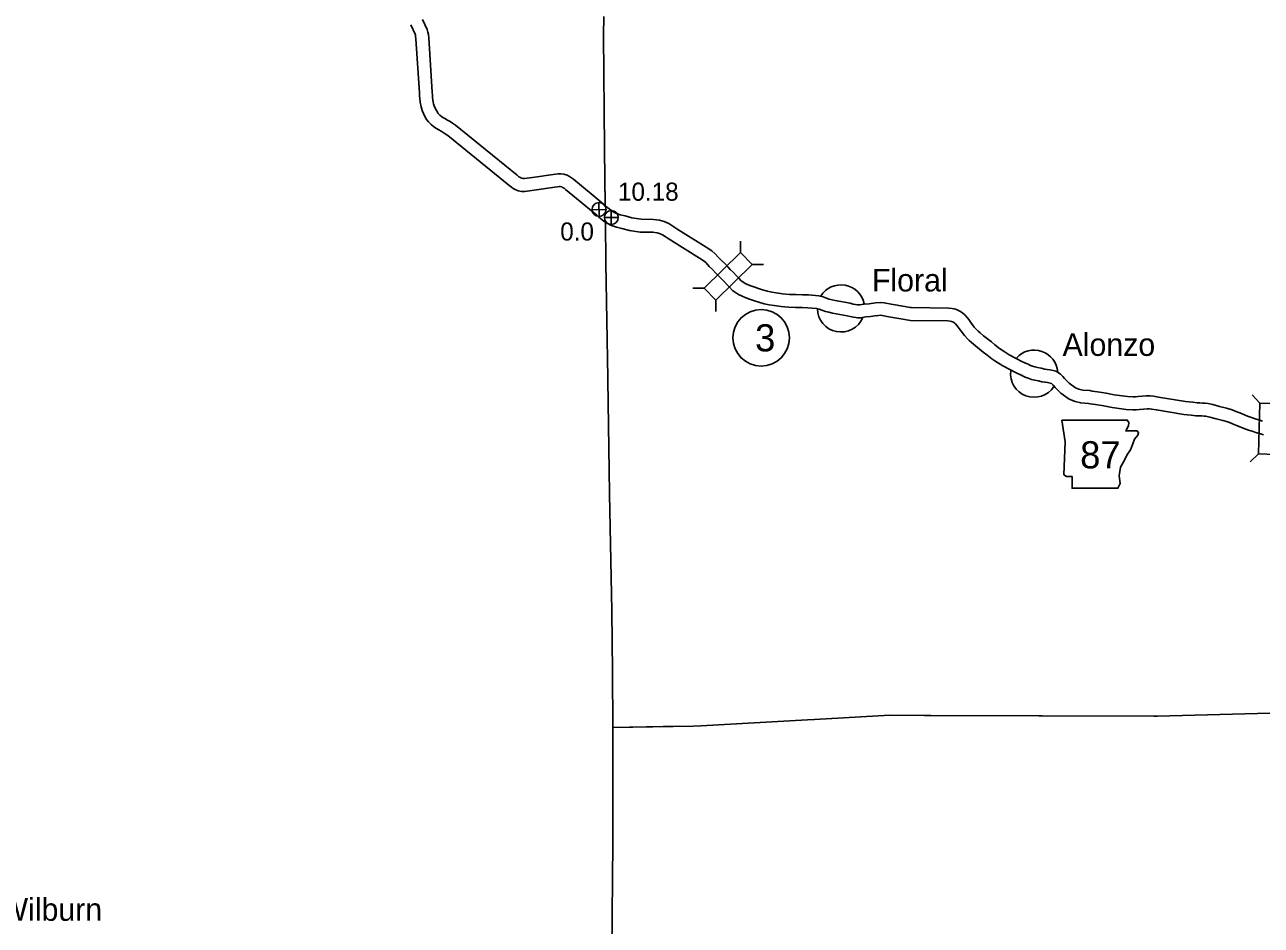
# Model space of a CAD drawing. Extents: x -939622 to -934222, y 1383701 to 1385301.
# Drawn here: x -936406.9 to -936320.5, y 1384685.4 to 1384748.4 of the extents above; entities that cross this region are included whole.
import ezdxf

# ---------------------------------------------------------------- set-up
doc = ezdxf.new("R2010")
doc.units = 0
for name, color, linetype in [('Level 10', 7, 'Continuous'), ('Level 2', 7, 'Continuous'), ('Level 20', 7, 'Continuous'), ('Level 21', 7, 'Continuous'), ('Level 24', 7, 'Continuous'), ('Level 25', 7, 'Continuous'), ('Level 26', 7, 'Continuous'), ('Level 27', 7, 'Continuous')]:
    doc.layers.add(name, color=color, linetype=linetype)

msp = doc.modelspace()

# ---------------------------------------------------------------- linework, layer by layer
at = {"layer": 'Level 10'}
for points in [[(-936379.949, 1384748.407), (-936379.649, 1384747.765), (-936379.622, 1384747.677), (-936379.607, 1384747.597), (-936379.592, 1384747.44), (-936379.345, 1384743.648), (-936379.33, 1384743.427), (-936379.322, 1384743.266), (-936379.285, 1384743.005), (-936379.229, 1384742.679), (-936379.146, 1384742.416), (-936379.052, 1384742.207), (-936378.958, 1384742.001), (-936378.84, 1384741.8), (-936378.707, 1384741.62), (-936378.523, 1384741.434), (-936378.353, 1384741.294), (-936378.192, 1384741.177), (-936377.993, 1384741.066), (-936377.82, 1384740.972), (-936377.674, 1384740.883), (-936377.531, 1384740.79), (-936377.352, 1384740.665), (-936373.083, 1384737.192), (-936372.911, 1384737.055), (-936372.779, 1384736.972), (-936372.641, 1384736.896), (-936372.433, 1384736.811), (-936372.204, 1384736.764), (-936371.967, 1384736.752), (-936371.31, 1384736.838), (-936369.864, 1384737.055), (-936369.682, 1384737.08), (-936369.581, 1384737.092), (-936369.501, 1384737.093), (-936369.418, 1384737.083), (-936369.379, 1384737.072), (-936369.33, 1384737.042), (-936369.227, 1384736.977), (-936369.125, 1384736.902), (-936367.194, 1384735.308), (-936366.938, 1384735.098), (-936366.787, 1384734.958), (-936366.68, 1384734.876), (-936366.325, 1384734.59)], [(-936379.133, 1384748.788), (-936378.807, 1384748.089), (-936378.748, 1384747.896), (-936378.715, 1384747.725), (-936378.695, 1384747.51), (-936378.447, 1384743.708), (-936378.432, 1384743.479), (-936378.426, 1384743.352), (-936378.396, 1384743.146), (-936378.352, 1384742.892), (-936378.303, 1384742.737), (-936378.231, 1384742.577), (-936378.158, 1384742.416), (-936378.088, 1384742.297), (-936378.021, 1384742.206), (-936377.916, 1384742.099), (-936377.803, 1384742.006), (-936377.707, 1384741.937), (-936377.559, 1384741.854), (-936377.373, 1384741.753), (-936377.196, 1384741.646), (-936377.028, 1384741.537), (-936376.809, 1384741.384), (-936372.519, 1384737.893), (-936372.39, 1384737.791), (-936372.321, 1384737.747), (-936372.252, 1384737.709), (-936372.17, 1384737.676), (-936372.091, 1384737.659), (-936372.004, 1384737.655), (-936371.435, 1384737.729), (-936369.992, 1384737.946), (-936369.797, 1384737.973), (-936369.636, 1384737.992), (-936369.452, 1384737.993), (-936369.24, 1384737.968), (-936369.013, 1384737.903), (-936368.855, 1384737.806), (-936368.719, 1384737.721), (-936368.571, 1384737.611), (-936366.623, 1384736.003), (-936366.346, 1384735.777), (-936366.325, 1384735.757)], [(-936347.458, 1384728.963), (-936347.894, 1384728.907), (-936348.249, 1384728.873), (-936348.572, 1384728.819), (-936348.665, 1384728.82), (-936348.711, 1384728.825), (-936348.847, 1384728.847), (-936349.021, 1384728.878), (-936349.23, 1384728.934), (-936350.273, 1384729.119), (-936350.491, 1384729.177), (-936350.697, 1384729.225), (-936350.883, 1384729.29), (-936351.11, 1384729.381), (-936351.416, 1384729.465), (-936352.129, 1384729.528), (-936352.568, 1384729.537), (-936353.026, 1384729.538), (-936353.47, 1384729.554), (-936353.954, 1384729.606), (-936354.397, 1384729.662), (-936354.707, 1384729.72), (-936355.013, 1384729.781), (-936355.35, 1384729.88), (-936355.643, 1384729.968), (-936355.969, 1384730.08), (-936356.251, 1384730.177), (-936356.403, 1384730.237), (-936356.57, 1384730.327), (-936356.734, 1384730.432), (-936356.853, 1384730.516), (-936357.006, 1384730.681), (-936357.17, 1384730.854), (-936357.391, 1384731.088), (-936357.606, 1384731.305), (-936357.773, 1384731.488), (-936357.996, 1384731.708), (-936358.214, 1384731.929), (-936358.435, 1384732.139), (-936358.665, 1384732.395), (-936358.9, 1384732.604), (-936359.289, 1384732.851), (-936361.269, 1384734.098), (-936361.91, 1384734.516), (-936362.23, 1384734.662), (-936362.549, 1384734.759), (-936362.975, 1384734.803), (-936363.84, 1384734.817), (-936364.48, 1384734.91), (-936364.961, 1384735.04), (-936365.296, 1384735.123), (-936365.615, 1384735.233), (-936365.733, 1384735.295), (-936366.357, 1384735.749)], [(-936347.345, 1384728.07), (-936347.794, 1384728.013), (-936348.131, 1384727.98), (-936348.499, 1384727.919), (-936348.717, 1384727.92), (-936348.834, 1384727.933), (-936348.999, 1384727.96), (-936349.216, 1384727.999), (-936349.425, 1384728.054), (-936350.467, 1384728.239), (-936350.708, 1384728.303), (-936350.949, 1384728.359), (-936351.2, 1384728.447), (-936351.398, 1384728.527), (-936351.576, 1384728.576), (-936352.178, 1384728.628), (-936352.579, 1384728.637), (-936353.043, 1384728.638), (-936353.534, 1384728.656), (-936354.059, 1384728.712), (-936354.537, 1384728.773), (-936354.878, 1384728.836), (-936355.229, 1384728.907), (-936355.606, 1384729.017), (-936355.919, 1384729.111), (-936356.26, 1384729.228), (-936356.565, 1384729.333), (-936356.785, 1384729.421), (-936357.026, 1384729.551), (-936357.236, 1384729.685), (-936357.449, 1384729.835), (-936357.663, 1384730.066), (-936357.824, 1384730.236), (-936358.038, 1384730.462), (-936358.258, 1384730.685), (-936358.421, 1384730.864), (-936358.633, 1384731.072), (-936358.844, 1384731.287), (-936359.081, 1384731.511), (-936359.301, 1384731.756), (-936359.443, 1384731.883), (-936359.77, 1384732.09), (-936361.755, 1384733.34), (-936362.346, 1384733.725), (-936362.55, 1384733.819), (-936362.728, 1384733.873), (-936363.029, 1384733.904), (-936363.913, 1384733.918), (-936364.663, 1384734.027), (-936365.186, 1384734.168), (-936365.552, 1384734.259), (-936365.973, 1384734.404), (-936366.209, 1384734.528), (-936366.308, 1384734.6)], [(-936336.838, 1384724.702), (-936337.172, 1384724.846), (-936338.104, 1384725.338), (-936338.539, 1384725.611), (-936338.785, 1384725.776), (-936339.111, 1384726.025), (-936339.354, 1384726.227), (-936339.902, 1384726.657), (-936340.137, 1384726.858), (-936340.284, 1384726.994), (-936340.373, 1384727.081), (-936340.547, 1384727.264), (-936340.749, 1384727.524), (-936340.938, 1384727.79), (-936341.051, 1384727.943), (-936341.202, 1384728.12), (-936341.34, 1384728.25), (-936341.512, 1384728.367), (-936341.644, 1384728.441), (-936341.797, 1384728.505), (-936341.957, 1384728.54), (-936342.088, 1384728.567), (-936342.321, 1384728.596), (-936344.941, 1384728.64), (-936345.019, 1384728.65), (-936345.396, 1384728.712), (-936346.365, 1384728.879), (-936346.841, 1384728.965), (-936347.087, 1384728.997), (-936347.443, 1384728.965)], [(-936337.197, 1384723.876), (-936337.562, 1384724.035), (-936338.553, 1384724.558), (-936339.03, 1384724.856), (-936339.31, 1384725.044), (-936339.673, 1384725.321), (-936339.92, 1384725.527), (-936340.473, 1384725.961), (-936340.735, 1384726.186), (-936340.904, 1384726.341), (-936341.015, 1384726.449), (-936341.23, 1384726.676), (-936341.472, 1384726.987), (-936341.668, 1384727.263), (-936341.756, 1384727.384), (-936341.855, 1384727.498), (-936341.904, 1384727.546), (-936341.986, 1384727.601), (-936342.041, 1384727.632), (-936342.069, 1384727.643), (-936342.143, 1384727.659), (-936342.234, 1384727.678), (-936342.385, 1384727.697), (-936345.004, 1384727.741), (-936345.148, 1384727.759), (-936345.545, 1384727.825), (-936346.521, 1384727.993), (-936346.98, 1384728.075), (-936347.106, 1384728.092), (-936347.36, 1384728.068)], [(-936320.397, 1384720.7), (-936320.59, 1384720.758), (-936320.849, 1384720.84), (-936321.1, 1384720.922), (-936321.438, 1384721.038), (-936321.808, 1384721.193), (-936321.978, 1384721.262), (-936322.19, 1384721.353), (-936322.524, 1384721.486), (-936322.924, 1384721.6), (-936323.407, 1384721.725), (-936323.87, 1384721.844), (-936324.195, 1384721.917), (-936324.395, 1384721.945), (-936324.579, 1384721.953), (-936324.767, 1384721.965), (-936324.972, 1384721.971), (-936325.271, 1384722.013), (-936325.775, 1384722.057), (-936327.662, 1384722.369), (-936328.011, 1384722.429), (-936328.241, 1384722.459), (-936328.519, 1384722.452), (-936328.802, 1384722.429), (-936329.084, 1384722.404), (-936329.265, 1384722.388), (-936329.44, 1384722.388), (-936329.84, 1384722.409), (-936330.761, 1384722.527), (-936331.319, 1384722.638), (-936331.933, 1384722.743), (-936332.304, 1384722.799), (-936332.462, 1384722.824), (-936332.963, 1384722.861), (-936333.235, 1384722.925), (-936333.48, 1384723.02), (-936333.912, 1384723.341), (-936334.116, 1384723.546), (-936334.245, 1384723.667), (-936334.364, 1384723.807), (-936334.515, 1384723.974), (-936334.684, 1384724.098), (-936334.851, 1384724.176), (-936335.04, 1384724.223), (-936335.263, 1384724.27), (-936335.445, 1384724.298), (-936335.625, 1384724.331), (-936335.869, 1384724.391), (-936336.134, 1384724.443), (-936336.304, 1384724.479), (-936336.472, 1384724.537), (-936336.619, 1384724.593), (-936336.817, 1384724.691)], [(-936320.32, 1384719.743), (-936320.529, 1384719.803), (-936320.646, 1384719.835), (-936320.855, 1384719.898), (-936321.125, 1384719.983), (-936321.386, 1384720.069), (-936321.758, 1384720.196), (-936322.152, 1384720.361), (-936322.325, 1384720.432), (-936322.534, 1384720.522), (-936322.815, 1384720.633), (-936323.16, 1384720.732), (-936323.632, 1384720.853), (-936324.082, 1384720.969), (-936324.357, 1384721.031), (-936324.475, 1384721.048), (-936324.627, 1384721.054), (-936324.81, 1384721.066), (-936325.048, 1384721.073), (-936325.373, 1384721.119), (-936325.888, 1384721.163), (-936327.811, 1384721.481), (-936328.146, 1384721.539), (-936328.288, 1384721.557), (-936328.471, 1384721.553), (-936328.726, 1384721.532), (-936329.006, 1384721.508), (-936329.226, 1384721.488), (-936329.463, 1384721.489), (-936329.92, 1384721.511), (-936330.906, 1384721.638), (-936331.483, 1384721.753), (-936332.075, 1384721.854), (-936332.441, 1384721.909), (-936332.565, 1384721.929), (-936333.101, 1384721.968), (-936333.502, 1384722.064), (-936333.919, 1384722.225), (-936334.503, 1384722.659), (-936334.742, 1384722.9), (-936334.898, 1384723.045), (-936335.041, 1384723.214), (-936335.121, 1384723.303), (-936335.145, 1384723.32), (-936335.153, 1384723.324), (-936335.24, 1384723.346), (-936335.425, 1384723.384), (-936335.597, 1384723.411), (-936335.813, 1384723.451), (-936336.062, 1384723.511), (-936336.313, 1384723.561), (-936336.545, 1384723.61), (-936336.78, 1384723.691), (-936336.982, 1384723.768), (-936337.219, 1384723.886)]]:
    msp.add_lwpolyline(points, dxfattribs=at)
at = {"layer": 'Level 2'}
for points in [[(-936366.459, 1384749.004), (-936366.471, 1384747.676), (-936366.413, 1384739.791), (-936366.406, 1384739.659), (-936366.357, 1384735.749)], [(-936366.459, 1384749.004), (-936366.471, 1384747.676), (-936366.413, 1384739.791), (-936366.406, 1384739.659), (-936366.357, 1384735.79)], [(-936366.342, 1384734.554), (-936366.308, 1384731.862), (-936366.313, 1384731.733), (-936366.167, 1384723.724), (-936366.169, 1384723.585), (-936366.046, 1384715.627), (-936366.048, 1384715.588), (-936365.877, 1384707.444), (-936365.878, 1384707.372), (-936365.836, 1384703.2)], [(-936366.342, 1384734.554), (-936366.308, 1384731.862), (-936366.313, 1384731.733), (-936366.167, 1384723.724), (-936366.169, 1384723.585), (-936366.046, 1384715.627), (-936366.048, 1384715.588), (-936365.877, 1384707.444), (-936365.878, 1384707.372), (-936365.836, 1384703.2)], [(-936365.836, 1384703.2), (-936365.814, 1384699.273), (-936365.811, 1384699.255), (-936365.808, 1384691.531), (-936365.809, 1384691.195), (-936365.882, 1384683.604), (-936365.871, 1384683.232), (-936365.797, 1384680.655)], [(-936365.836, 1384703.2), (-936365.814, 1384699.273), (-936365.811, 1384699.255), (-936365.809, 1384693.763)], [(-936346.462, 1384700.114), (-936351.715, 1384699.816), (-936352.215, 1384699.798), (-936359.666, 1384699.38), (-936360.196, 1384699.361), (-936365.814, 1384699.273)], [(-936303.983, 1384700.417), (-936311.563, 1384700.352), (-936311.593, 1384700.352), (-936319.872, 1384700.263), (-936327.731, 1384700.053), (-936327.989, 1384700.057), (-936335.809, 1384700.073), (-936336.031, 1384700.081), (-936343.595, 1384700.097), (-936344.06, 1384700.105), (-936346.462, 1384700.114)], [(-936361.138, 1384699.346), (-936365.814, 1384699.273)]]:
    msp.add_lwpolyline(points, dxfattribs=at)
at = {"layer": 'Level 20'}
for p, q in [((-936356.903, 1384732.49), (-936356.898, 1384733.282)), ((-936356.069, 1384731.644), (-936355.277, 1384731.639)), ((-936359.441, 1384729.988), (-936360.233, 1384729.994)), ((-936358.607, 1384729.142), (-936358.613, 1384728.35)), ((-936320.583, 1384721.958), (-936321.129, 1384722.532)), ((-936320.676, 1384718.395), (-936321.25, 1384717.85))]:
    msp.add_line(p, q, dxfattribs=at)
for points in [[(-936356.903, 1384732.49), (-936359.441, 1384729.988), (-936358.607, 1384729.142), (-936356.069, 1384731.644)], [(-936320.583, 1384721.958), (-936320.676, 1384718.395), (-936319.488, 1384718.364), (-936319.396, 1384721.927)]]:
    msp.add_lwpolyline(points, close=True, dxfattribs=at)
at = {"layer": 'Level 21'}
msp.add_lwpolyline([(-936334.418, 1384720.768), (-936334.19, 1384719.245), (-936334.291, 1384716.936), (-936334.088, 1384716.809), (-936333.708, 1384716.809), (-936333.708, 1384715.997), (-936330.51, 1384715.997), (-936330.358, 1384716.327), (-936330.409, 1384716.86), (-936330.333, 1384717.469), (-936330.053, 1384717.951), (-936329.876, 1384718.306), (-936329.622, 1384718.687), (-936329.47, 1384719.093), (-936329.343, 1384719.423), (-936329.115, 1384719.702), (-936329.064, 1384719.88), (-936329.165, 1384720.007), (-936329.952, 1384720.007), (-936329.774, 1384720.362), (-936329.749, 1384720.59), (-936329.854, 1384720.766)], close=True, dxfattribs=at)
at = {"layer": 'Level 24'}
for centre, start, end in [((-936349.868, 1384728.576), 11.33757, 148.53473), ((-936349.868, 1384728.576), 180.85968, 337.30802), ((-936336.361, 1384724.011), 3.83748, 138.48644), ((-936336.361, 1384724.011), 172.76927, 326.77725)]:
    msp.add_arc(centre, 1.65, start, end, dxfattribs=at)
at = {"layer": 'Level 26'}
for p, q in [((-936366.295, 1384735.501), (-936367.271, 1384735.479)), ((-936366.772, 1384735.002), (-936366.794, 1384735.978)), ((-936365.926, 1384734.448), (-936365.926, 1384735.423)), ((-936366.414, 1384734.936), (-936365.439, 1384734.936))]:
    msp.add_line(p, q, dxfattribs=at)
for centre, radius in [((-936366.783, 1384735.49), 0.488), ((-936365.926, 1384734.936), 0.487)]:
    msp.add_circle(centre, radius, dxfattribs=at)
at = {"layer": 'Level 27'}
msp.add_circle((-936355.447, 1384726.519), 1.98, dxfattribs=at)

# ---------------------------------------------------------------- texts
at = {"layer": 'Level 21'}
msp.add_text('87', height=1.9008, dxfattribs=at).set_placement((-936333.143, 1384717.386))
at = {"layer": 'Level 24'}
for s, p in [('Floral', (-936347.704, 1384729.759)), ('Alonzo', (-936334.374, 1384725.255)), ('Wilburn', (-936408.703, 1384685.741))]:
    msp.add_text(s, height=1.584, dxfattribs=at).set_placement(p)
at = {"layer": 'Level 25'}
for s, p in [('10.18', (-936365.459, 1384736.108)), ('0.0', (-936369.495, 1384733.322))]:
    msp.add_text(s, height=1.2672, dxfattribs=at).set_placement(p)
at = {"layer": 'Level 27'}
msp.add_text('3', height=1.901, dxfattribs=at).set_placement((-936355.872, 1384725.568))

doc.saveas('drawing.dxf')
